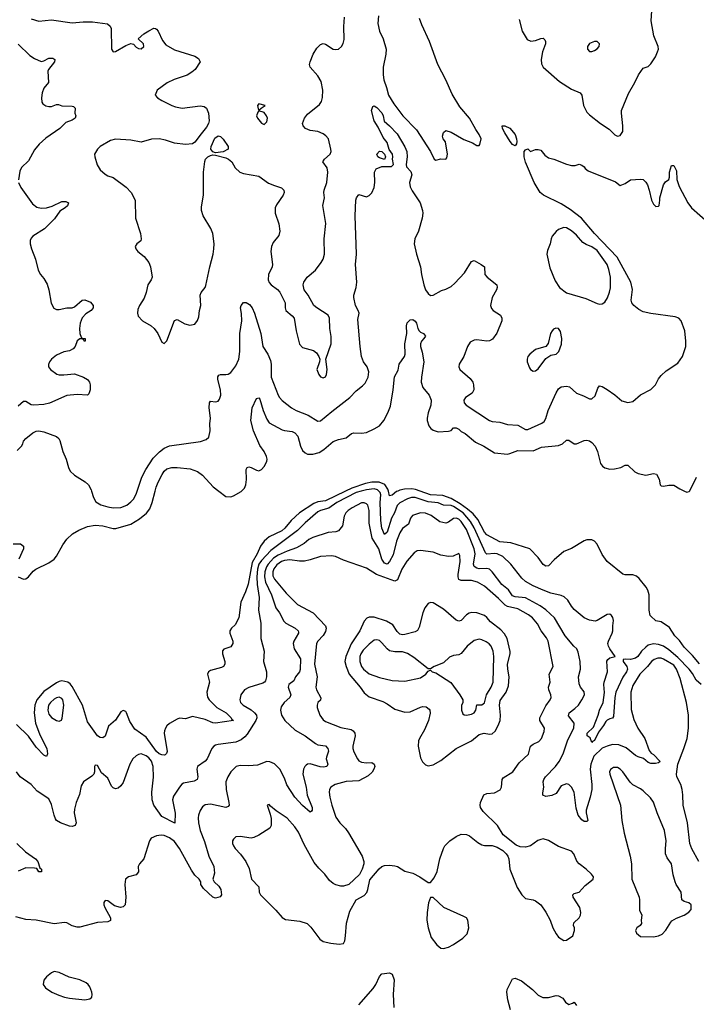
# Model space of a CAD drawing. Header units: inches. Extents: x 884549 to 1028252, y 526810 to 653624.
# Tile 717 of 1056: x 982181 to 987465, y 585994 to 593680. Entities that reach past the tile are written whole.
import ezdxf

# ---------------------------------------------------------------- set-up
doc = ezdxf.new("R2010")
doc.units = ezdxf.units.IN
doc.header["$MEASUREMENT"] = 0
doc.layers.add('A9588', color=7, linetype='Continuous')
doc.layers.add('A9589', color=7, linetype='Continuous')

msp = doc.modelspace()

# ---------------------------------------------------------------- linework, layer by layer
at = {"layer": 'A9588', "color": 5}
for points, elevation in [([(984847.9, 590000), (984807.7, 589990), (984657.5, 589910), (984594.3, 589865.7), (984530, 589849.9), (984510, 589839.6), (984410, 589751.6), (984350, 589692.1), (984142.3, 589537.7), (984070, 589459.1), (984049.7, 589430.3), (984037.6, 589390), (984032.8, 589330), (984035.6, 589270), (984050.9, 589170), (984045.2, 589070), (984065.6, 588970), (984064.9, 588850), (984089.1, 588750), (984085.7, 588670), (984107.9, 588590), (984109, 588550), (984100, 588520), (984092.1, 588507.9), (984080, 588500), (983970, 588467.6), (983935.8, 588450), (983908.9, 588410), (983899.6, 588370), (983906, 588350), (983927, 588330), (983990, 588293.5), (984015.9, 588270), (984031, 588250), (984032.9, 588230), (984025.3, 588210), (983956.9, 588103.1), (983938.9, 588081.1), (983910, 588058.4), (983870, 588041.2), (983730, 588022.3), (983710, 588018.3), (983697.1, 588010), (983681.7, 587990), (983646.4, 587910), (983629, 587891), (983570.3, 587849.7), (983564.2, 587830), (983572.4, 587770), (983568.4, 587750), (983542.7, 587737.3), (983460.7, 587719.3), (983447.9, 587712.1), (983428.8, 587690), (983382.3, 587617.7), (983374, 587590), (983394.3, 587485.7), (983392.7, 587407.3), (983290, 587461.2), (983228.7, 587548.7), (983216.9, 587590), (983213.2, 587650), (983226.4, 587766.4), (983223.6, 587850), (983210, 587891.1), (983190, 587919.3), (983170, 587934.6), (983130, 587948.5), (983110, 587944.8), (983090, 587933.7), (983063.6, 587910), (983041.5, 587870), (982990, 587726.6), (982970, 587698.4), (982950, 587682), (982930, 587676.2), (982910, 587684.5), (982898, 587698), (982870, 587759), (982820.7, 587800.7), (982790, 587859), (982770, 587862), (982765.5, 587850), (982765.5, 587810), (982759.1, 587790), (982744.8, 587775.2), (982680.4, 587730), (982661.3, 587698.7), (982649, 587631), (982622, 587570), (982610, 587518), (982606.3, 587490), (982621.6, 587410), (982613.4, 587390), (982590, 587383), (982570, 587384), (982499, 587410), (982470, 587429.2), (982461.6, 587441.6), (982449.6, 587469.7), (982430, 587554), (982410, 587598.4), (982318.8, 587658.8), (982270, 587709.2), (982184, 587770), (982156, 587810)], 2140), ([(984725.7, 590000), (984570, 589925.3), (984510, 589915.9), (984477.3, 589902.7), (984366.6, 589830), (984301.8, 589770), (984251.5, 589710), (984227.8, 589690), (984130, 589642.5), (984110, 589628.4), (984090, 589609.3), (984062.2, 589570), (984036.7, 589510), (983996.6, 589443.4), (983965.3, 589274.7), (983945.1, 589214.9), (983907.8, 589132.2), (983892.1, 589010), (983863.5, 588956.5), (983836.5, 588930), (983823.5, 588910), (983822.7, 588890), (983846, 588830), (983846.7, 588810), (983830, 588784), (983774.4, 588765.6), (983766.1, 588753.9), (983765.6, 588730), (983783.6, 588670), (983784.2, 588650), (983772.7, 588630), (983757.7, 588622.3), (983670, 588599.2), (983655.8, 588590), (983648.4, 588570), (983663.2, 588510), (983642.2, 588430), (983649, 588391), (983659.7, 588370), (983719.7, 588310), (983793.7, 588270), (983833.1, 588230), (983837.6, 588217.6), (983850.4, 588209.6), (983710, 588188.1), (983690, 588191.9), (983630, 588217), (983530, 588241.8), (983476.3, 588223.7), (983430, 588227.4), (983410, 588218.8), (983350, 588185.4), (983330, 588168.8), (983318.9, 588150), (983310.8, 588130), (983309.2, 588110), (983332.5, 587967.5), (983327.7, 587952.3), (983317.4, 587942.6), (983310, 587938.7), (983290, 587940.5), (983270, 587949.9), (983250, 587967.1), (983170, 588078.3), (983081.4, 588141.4), (983041.9, 588201.9), (983015.6, 588270), (983010, 588278.7), (982990, 588287), (982970, 588276), (982929, 588211), (982874.4, 588165.6), (982850, 588086.6), (982830, 588074.7), (982810, 588077.3), (982790, 588089.8), (982710, 588199.7), (982670.5, 588330), (982590, 588475.7), (982575.3, 588495.3), (982556.3, 588510), (982510, 588518.6), (982490, 588514.5), (982470, 588503.7), (982370, 588436.6), (982316.3, 588370), (982299.5, 588330), (982294.8, 588270), (982303.8, 588190), (982337.7, 588097.7), (982394, 587990), (982399.5, 587950), (982390, 587929.4), (982370, 587938), (982310, 588001), (982250, 588086), (982157.4, 588177.4)], 2120), ([(982170.6, 589330.6), (982210, 589313.4), (982230, 589314.9), (982250, 589330.4), (982285.6, 589374.4), (982308.5, 589391.5), (982410, 589440.2), (982450, 589469.2), (982470, 589493.4), (982518.2, 589581.8), (982550, 589623.7), (982594.6, 589665.4), (982644, 589696), (982710, 589724.3), (982770, 589734), (982830, 589728.6), (982910, 589707.9), (982932.7, 589707.3), (983050, 589743.1), (983117, 589783), (983171.2, 589828.8), (983197.4, 589862.6), (983216.3, 589910), (983239.2, 590000)], 2120), ([(982743.2, 590000), (982757.1, 589950), (982777.1, 589917.1), (982813.9, 589893.9), (982870, 589878.2), (982910, 589870.2), (982970, 589871.5), (983017.6, 589890), (983050, 589915.3), (983070, 589938.4), (983090, 589976.3), (983098, 590000)], 2140), ([(983735.7, 590000), (983790, 589958), (983830, 589955.6), (983850, 589962), (983910, 589997.8), (983912.3, 590000)], 2120), ([(987504.1, 588490), (987464.6, 588524.6), (987435.4, 588575.4), (987409.1, 588610), (987320.5, 588700.5), (987250, 588762.1), (987210, 588789.4), (987170, 588803.4), (987130, 588807), (987090, 588796.4), (987070, 588783.2), (987038, 588750), (987009.5, 588710), (986990, 588695.3), (986950, 588686.1), (986910.9, 588689.1), (986894.7, 588685.3), (986892.6, 588670), (986921.2, 588630), (986926.6, 588610), (986920.8, 588590), (986890, 588548.9), (986837.6, 588430), (986828, 588390), (986818.3, 588241.7), (986810, 588228.2), (986790, 588223.8), (986770, 588212.8), (986759.1, 588200.9), (986741.5, 588170), (986701.1, 588118.9), (986670, 588054), (986653.7, 588046.3), (986650, 588037.2), (986635.2, 588075.2), (986611.6, 588090), (986612.2, 588110), (986662.5, 588157.5), (986699.5, 588250), (986709.9, 588290), (986737.9, 588350), (986747.5, 588427.5), (986742.4, 588490), (986744.8, 588510), (986772, 588590), (986766.9, 588673.1), (986773.5, 588686.5), (986790, 588699), (986831.5, 588710), (986788.7, 588770), (986778.4, 588790), (986775.3, 588810), (986779.8, 588830), (986808.8, 588890), (986812.3, 588910), (986811.8, 588948.2), (986818.4, 588990), (986813.5, 589013.5), (986802.9, 589030), (986790, 589040.5), (986770, 589036.2), (986690, 588989.3), (986674.9, 588985.1), (986630, 588991.6), (986589.3, 589010), (986510, 589076.9), (986490, 589101.1), (986461.1, 589150), (986433.7, 589173.7), (986410, 589184.9), (986330, 589203.4), (986270, 589225.7), (986190, 589259.4), (986130, 589295.8), (986101.4, 589321.4), (986017.4, 589430), (985952.8, 589490), (985910, 589511.4), (985890, 589513.9), (985830, 589507.2), (985817.6, 589517.6), (985730, 589713.6), (985702.1, 589762.1), (985644.3, 589830), (985570, 589880.4), (985550, 589886.9), (985490, 589889.9), (985450, 589908.6), (985370, 589917.4), (985270, 589949.4), (985240.7, 589950), (985210, 589940.2), (985150, 589908.1), (985130, 589889), (985106.9, 589830), (985084.4, 589790), (985050, 589680.4), (985030, 589661.3), (985010, 589711.8), (985001.1, 589770), (984996.9, 589910), (985002.3, 589970), (984997.1, 589990), (984985.9, 590000)], 2140), ([(985133.9, 590000), (985124.1, 589995.9), (985090, 589967.2), (985070, 589962.4), (985060.2, 590000)], 2120), ([(987490, 588651.8), (987435.7, 588715.7), (987370, 588782.9), (987334.6, 588834.6), (987298, 588870), (987254.6, 588934.6), (987190, 588979.3), (987150, 588988), (987110, 589022.7), (987104.5, 589030), (987097, 589070), (987096.2, 589190), (987086.2, 589226.2), (987072.3, 589250), (987018.5, 589318.5), (986996.9, 589336.9), (986970, 589347.1), (986910, 589346), (986890, 589352.6), (986770, 589449.8), (986730, 589504.7), (986690, 589586.3), (986670, 589608.2), (986650, 589620.5), (986610, 589619.2), (986590, 589610.9), (986490, 589552.6), (986431.7, 589528.3), (986355.9, 589464.1), (986310, 589416.3), (986290, 589413), (986270, 589426), (986230, 589481.6), (986166, 589550), (986017.2, 589597.2), (985930, 589605), (985830, 589657.8), (985810, 589679.8), (985758.7, 589778.7), (985722.1, 589822.1), (985679.3, 589859.3), (985621, 589901), (985550, 589942.7), (985484.7, 589964.7), (985390, 589970.3), (985307.3, 590000)], 2120), ([(987371.9, 590000), (987390, 589991.3), (987410, 589998), (987411.4, 590000)], 2120), ([(987484.2, 587110), (987430, 587206.6), (987413.3, 587250), (987397.4, 587410), (987362.3, 587550), (987359.8, 587630), (987353.5, 587670), (987343.1, 587710), (987312.8, 587770), (987309.5, 587790), (987319.7, 587870), (987368.7, 587990), (987394.5, 588070), (987404.3, 588150), (987402.8, 588250), (987388.9, 588350), (987337.8, 588537.8), (987310, 588611.5), (987290, 588642), (987210, 588688.2), (987190, 588695.3), (987164.1, 588695.9), (987135.1, 588684.9), (987115.6, 588670), (987084.4, 588630), (987023.5, 588570), (986970, 588482), (986954.8, 588430), (986955.7, 588295.7), (986976.5, 588216.5), (987009.2, 588150), (987063.2, 588070), (987095.9, 587975.9), (987113.7, 587953.7), (987130, 587944.7), (987182, 587890), (987170, 587878), (987145.4, 587874.6), (987110, 587873.2), (987090, 587881.2), (987053.2, 587913.2), (987010, 587925.1), (986990, 587935.6), (986916.9, 587996.9), (986860.6, 588020.6), (986810, 588021.5), (986769.6, 588010.4), (986730, 587992.5), (986665.6, 587930), (986640.1, 587870), (986637.3, 587830), (986650.2, 587710), (986649.3, 587670), (986637.1, 587610), (986605.2, 587510), (986604.1, 587490), (986619, 587430), (986610, 587420.4), (986590, 587422), (986570, 587434.5), (986543.5, 587470), (986526.1, 587526.1), (986512.2, 587650), (986490, 587689.6), (986470, 587709.7), (986450, 587714.3), (986410, 587699.7), (986370, 587639.6), (986335.8, 587624.2), (986290, 587617.4), (986267.7, 587627.7), (986265.7, 587645.7), (986273.3, 587690), (986269.8, 587730), (986274.8, 587750), (986288.5, 587770), (986364.6, 587850), (986393.6, 587890), (986424.5, 587950), (986461.4, 588058.6), (986507.7, 588150), (986510.9, 588190), (986466.8, 588246.8), (986473, 588270), (986517, 588303), (986543.8, 588330), (986570.9, 588370), (986590.9, 588410), (986590, 588432.7), (986560.5, 588470), (986550, 588495.3), (986545.8, 588550), (986560.4, 588610), (986559.2, 588670), (986543, 588743), (986531.2, 588770), (986509.2, 588789.2), (986442, 588870), (986357, 589010), (986290, 589072.1), (986244.7, 589104.7), (986130, 589166.9), (986050, 589174.3), (986030, 589183.7), (985999.5, 589230), (985946.3, 589270), (985869.7, 589370), (985850, 589389.8), (985830, 589395.7), (985770, 589393.7), (985750, 589397.7), (985730.5, 589410.5), (985724.2, 589430), (985737.6, 589510), (985731.4, 589550), (985670, 589701.7), (985630, 589764.1), (985610, 589780.8), (985590, 589788.3), (985570, 589785.5), (985530, 589758), (985509.6, 589749.6), (985461.3, 589761.3), (985394.7, 589810), (985350, 589828.3), (985310, 589831.2), (985249.6, 589810.4), (985232.2, 589790), (985216.7, 589743.3), (985170, 589707.3), (985150, 589675.4), (985123.6, 589610), (985097.6, 589502.4), (985070, 589451.1), (985050, 589430.9), (985030, 589438.5), (985010, 589469.8), (984987, 589550), (984933.9, 589633.9), (984910.6, 589749.4), (984911.2, 589850), (984898.7, 589890), (984890, 589901.1), (984870, 589909.8), (984850, 589907.7), (984778, 589870), (984747.6, 589850), (984727.9, 589830), (984716, 589804), (984700.9, 589730), (984670, 589689.7), (984650, 589681.5), (984590, 589676.1), (984470, 589637.3), (984438.5, 589621.5), (984401.7, 589590), (984343.8, 589556.2), (984270, 589531.9), (984199.5, 589500.5), (984164.2, 589475.8), (984120.5, 589430), (984107.3, 589410), (984094.4, 589370), (984093, 589330), (984101.8, 589290), (984147.3, 589190), (984181.1, 589090), (984211.2, 589050), (984243.9, 588983.9), (984258.9, 588970), (984332, 588930), (984356, 588910), (984358.2, 588898.2), (984359.1, 588890), (984321.5, 588830), (984316, 588810), (984323.7, 588770), (984374.2, 588690), (984372, 588608), (984367, 588590), (984335.8, 588550), (984320.9, 588519.1), (984283.6, 588490), (984278.8, 588470), (984299.3, 588410), (984292, 588388), (984246, 588350), (984224.4, 588315.6), (984218.9, 588290), (984225.4, 588250), (984252.2, 588210), (984332.9, 588132.9), (984411.1, 588091.1), (984490, 588029.4), (984510, 588020.6), (984570, 588011.6), (984587.8, 587990), (984592.3, 587970), (984576.1, 587923.9), (984575.1, 587910), (984586.7, 587870), (984579.5, 587850), (984554.5, 587845.5), (984528.1, 587848.1), (984448.4, 587871.6), (984430, 587868.4), (984419.1, 587860.9), (984408.7, 587851.3), (984398.2, 587830), (984393.5, 587790), (984418.7, 587690), (984426.6, 587626.6), (984464.1, 587530), (984464.2, 587510), (984459.4, 587500.6), (984450, 587494.7), (984390, 587545.7), (984330, 587612.2), (984268, 587708), (984250, 587759.8), (984213.7, 587830), (984170, 587872.1), (984133.5, 587886.5), (984110, 587889.8), (984038.5, 587861.5), (983970, 587856), (983901.8, 587858.1), (983870.5, 587850), (983829.1, 587810), (983805.5, 587770), (983792.3, 587730), (983794.2, 587670), (983815.5, 587570), (983816, 587550), (983810, 587538), (983790, 587529.8), (983670, 587557.2), (983630, 587551.1), (983610, 587535.1), (983591.8, 587508.2), (983576.9, 587470), (983574, 587450), (983577.1, 587410), (983590.1, 587350.1), (983624, 587264), (983657.8, 587150), (983698.5, 587070), (983702, 587018), (983688.7, 586970), (983700.5, 586950), (983737.1, 586917.1), (983752.2, 586890), (983756.3, 586850), (983747.3, 586832.7), (983710, 586822.7), (983690, 586829.4), (983617.7, 586897.7), (983595.1, 586930), (983594.5, 586950), (983582.9, 586970), (983550, 587003.1), (983522.2, 587042.2), (983430, 587211.5), (983390, 587263.9), (983350, 587295), (983310, 587311.6), (983285.2, 587314.8), (983250.2, 587309.8), (983208.1, 587291.9), (983194, 587270), (983150.4, 587130), (983116, 587090), (983106.8, 587070), (983110, 587028.7), (983090, 587006), (983030, 586989.3), (983008, 586970), (983003.1, 586930), (983010.4, 586830), (983004, 586770), (982990, 586756), (982969.5, 586749.5), (982922.4, 586762.4), (982870, 586801.2), (982850, 586804), (982838.8, 586790), (982838.8, 586770), (982846.8, 586750), (982890.8, 586670), (982890, 586648), (982870, 586639), (982790, 586632.7), (982650, 586597.4), (982630, 586597.4), (982590, 586607.8), (982549.6, 586629.6), (982530, 586631.6), (982450, 586622.6), (982310, 586651), (982230, 586655.1), (982150, 586676.8)], 2160), ([(982130, 589588), (982187.5, 589587.5), (982210.5, 589570.5), (982210.6, 589550), (982173.4, 589470)], 2120), ([(982158.3, 587250), (982225.5, 587185.5), (982306, 587130), (982323, 587110), (982339.6, 587059.6), (982350.8, 587050), (982351.1, 587028.9), (982330, 587029), (982314.6, 587054.6), (982297.2, 587057.2), (982230, 587059.3), (982170, 587034)], 2140), ([(984830, 585990.8), (984942.8, 586117.2), (984963.6, 586150), (984989.7, 586210.3), (985010, 586233.4), (985070, 586240.7), (985090.7, 586230), (985106, 586186), (985097.4, 586070), (985103.8, 585970)], 2160), ([(986013.7, 585950), (985992.8, 586030), (985985.6, 586090), (985987.6, 586110), (986030, 586192), (986050, 586198), (986098.8, 586178.8), (986186, 586110), (986230, 586066), (986267.1, 586047.1), (986310, 586046.8), (986370, 586062.8), (986390, 586061), (986422, 586042), (986444.7, 586010), (986470, 585992), (986498, 586002), (986510, 586012), (986530, 585984.7)], 2160)]:
    msp.add_lwpolyline(points, dxfattribs=dict(at, elevation=elevation))
for points, elevation in [([(985310, 589537.4), (985285.4, 589534.6), (985261.1, 589518.9), (985205.5, 589454.5), (985166.6, 589390), (985131.6, 589308.4), (985110, 589297), (984968.8, 589348.8), (984890, 589399.7), (984710, 589462.3), (984648.7, 589488.7), (984615.9, 589495.9), (984530, 589489), (984450, 589462.5), (984406.5, 589453.5), (984367.2, 589452.8), (984290, 589462.7), (984250, 589459.5), (984224.8, 589450), (984190, 589423.4), (984167, 589393), (984157.9, 589370), (984159.2, 589339.2), (984170, 589313.7), (984262.7, 589202.7), (984350, 589115.7), (984471.7, 589050), (984569.4, 588949.4), (984574.5, 588930), (984570, 588903), (984550, 588872), (984509.2, 588830), (984500.2, 588810), (984484.1, 588650), (984504.3, 588550), (984494, 588470), (984499.4, 588450), (984532.7, 588387.3), (984531, 588369), (984510.2, 588349.8), (984503.2, 588330), (984505.5, 588310), (984525.3, 588250), (984550, 588214.6), (984570, 588200.7), (984690, 588154.2), (984770, 588138.7), (984786.3, 588130), (984798.2, 588110), (984800.2, 588090), (984783.6, 588010), (984783.6, 587990), (984790, 587965.5), (984818.5, 587910), (984830, 587896), (984850, 587884.5), (984890, 587878.6), (984930, 587882.2), (984950.2, 587870), (984953.7, 587850), (984947.8, 587830), (984933.1, 587806.9), (984901.3, 587778.7), (984830, 587737.5), (984730, 587732.2), (984644, 587710), (984611.6, 587688.4), (984601.3, 587670), (984598, 587650), (984602.8, 587610), (984617.6, 587550), (984650, 587455.5), (984681.7, 587410), (984726.4, 587366.4), (984750, 587334), (984856.4, 587150), (984867.7, 587110), (984867.7, 587090), (984856.3, 587050), (984833.7, 587006.3), (984750.4, 586929.7), (984710, 586917), (984690, 586917.6), (984650, 586927.3), (984630, 586937.6), (984600.4, 586960.4), (984565.1, 587010), (984517.1, 587057.1), (984481.5, 587101.5), (984402.1, 587242.1), (984357.3, 587337.3), (984330, 587380.7), (984270, 587447.6), (984183.5, 587503.5), (984140.1, 587540.2), (984130, 587554), (984114, 587550), (984138.3, 587478.3), (984144.4, 587444.4), (984145.3, 587390), (984134.4, 587370), (984050, 587315.1), (984010, 587296.2), (983990, 587291.8), (983904.2, 587304.2), (983870, 587300.5), (983850, 587282.7), (983843.7, 587270), (983843.1, 587250), (983850.4, 587230), (983864.9, 587210), (983905.9, 587165.9), (983947.9, 587107.9), (983974.4, 587054.4), (983992.4, 586970), (984048.9, 586910), (984052.2, 586870), (984062, 586850), (984181.6, 586730), (984230, 586670.7), (984257.1, 586657.1), (984370, 586642), (984424.9, 586624.9), (984455.5, 586595.5), (984524, 586504), (984550, 586484.6), (984610, 586470.3), (984675.9, 586464.1), (984710, 586468), (984719.7, 586490), (984726.6, 586530), (984732.6, 586627.4), (984759.2, 586720.8), (984809.2, 586810), (984870, 586843.8), (984892.5, 586867.5), (984900.7, 586890), (984914.5, 586965.5), (984987.4, 587052.6), (985010, 587070.4), (985030, 587077.6), (985070, 587081.3), (985110, 587076.4), (985130.8, 587070), (985190, 587034.4), (985250, 587017), (985306.8, 586990), (985370, 586946), (985390, 586946), (985418, 586982), (985441.6, 587030), (985462.9, 587130), (985489.6, 587210), (985500.9, 587230), (985539, 587270), (985590, 587304), (985630, 587322), (985670, 587319.1), (985694.8, 587310), (985758.6, 587258.5), (985790, 587239.3), (985810, 587234.9), (985870, 587234.3), (985910, 587220.9), (985953.7, 587193.7), (985980.4, 587170), (985994.4, 587150), (986000.5, 587130), (986008.6, 587048.6), (986064.9, 586904.9), (986102.4, 586850), (986130, 586820.4), (986190, 586810.4), (986210, 586802.4), (986251.5, 586771.5), (986290, 586714), (986323.8, 586650), (986344.4, 586590), (986370, 586544), (986390, 586517.3), (986430, 586493.4), (986450, 586495.5), (986499.5, 586530), (986514.7, 586570), (986513.3, 586590), (986505.1, 586610), (986507.3, 586630), (986549.6, 586670), (986559.7, 586690), (986563.5, 586710), (986555.6, 586750), (986504.4, 586830), (986500.9, 586850), (986510, 586858), (986550, 586870.6), (986598.3, 586921.7), (986659, 586970), (986661.2, 586990), (986646, 587010), (986603.7, 587050), (986549.6, 587090), (986532.3, 587112.3), (986508.2, 587168.2), (986490, 587189.4), (986390, 587226.3), (986310, 587272.6), (986270, 587284.7), (986250, 587282), (986228.2, 587271.8), (986170, 587231.3), (986130, 587220.5), (986090, 587224.2), (986057.7, 587237.7), (985956.3, 587316.3), (985911.5, 587390), (985800, 587500), (985779.7, 587530), (985776.4, 587550), (985779.7, 587570), (985805.6, 587630), (985830, 587639.5), (985890, 587644), (985932.4, 587667.6), (985944, 587690), (985948.3, 587750), (985957, 587763), (986031.2, 587808.8), (986082.1, 587877.9), (986153.6, 587946.4), (986171.3, 588010), (986190, 588024), (986234.5, 588045.5), (986255.4, 588070), (986277.3, 588122.7), (986278.7, 588150), (986243.8, 588210), (986242, 588230), (986290, 588324.9), (986322.6, 588370), (986331, 588390), (986329.7, 588410), (986312.1, 588450), (986310.9, 588470), (986323.1, 588510), (986316.4, 588570), (986346, 588630), (986309.1, 588830), (986295.9, 588855.9), (986254.5, 588910), (986224.5, 588964.5), (986185.8, 589010), (986153.9, 589033.9), (986070, 589081.2), (985990, 589100.1), (985972.8, 589110), (985921.2, 589161.2), (985810, 589256.9), (985755.7, 589290), (985710, 589302.7), (985630, 589301.6), (985609.9, 589309.9), (985604.7, 589330), (985605.7, 589350), (985620.7, 589450), (985617.7, 589497.7), (985610, 589514), (985566.9, 589493.1), (985531.1, 589488.9), (985470, 589501.2), (985410, 589523.4)], 2180), ([(985390, 589130.8), (985370, 589122.3), (985345, 589090), (985329.4, 589050), (985301.6, 588938.4), (985288.3, 588911.7), (985270, 588901.4), (985190, 588879.8), (985170, 588878.5), (985150, 588884), (985130, 588904.2), (985095.2, 588955.2), (985046.2, 588986.2), (984950, 589017), (984910, 589016.8), (984891.4, 589008.6), (984870, 588985.7), (984838.3, 588910), (984770, 588807.4), (984727, 588710), (984720.8, 588670), (984729.5, 588630), (984755.3, 588570), (984840.2, 588470), (984870, 588424.4), (984910, 588394), (985017.4, 588357.4), (985050, 588340.2), (985110, 588298), (985190, 588274), (985230, 588277.6), (985310, 588314), (985330, 588318.3), (985355.5, 588315.5), (985378.9, 588298.9), (985384.9, 588290), (985387.5, 588267.5), (985374.4, 588210), (985343, 588137), (985303.2, 588070), (985296.2, 588050), (985293.2, 588010), (985310, 587918.8), (985326.9, 587886.9), (985350, 587864.6), (985370, 587856.1), (985410, 587862.6), (985470, 587897.8), (985590, 587991.8), (985708.4, 588051.6), (985770, 588100.4), (985809.5, 588109.5), (985850, 588103.2), (985870, 588106), (985893.8, 588126.2), (985918, 588170), (985933.6, 588210), (985937.1, 588250), (985928.9, 588330), (985934.4, 588365.6), (985979.9, 588430), (985998.9, 588481.1), (986004.2, 588550), (985991.9, 588610), (985990.4, 588649.6), (986011.8, 588730), (986011.7, 588748.3), (985988.5, 588850), (985967.1, 588887.1), (985938.2, 588918.2), (985859, 588979), (985830, 589014.2), (985810, 589029.8), (985750, 589049.1), (985710, 589052.6), (985690, 589047.1), (985670, 589033.3), (985630, 588990.9), (985610, 588985.8), (985590, 588993.1), (985490, 589079.4), (985410, 589127.6)], 2220), ([(985770, 588843.5), (985730, 588833.5), (985674.9, 588790), (985630, 588733), (985610, 588722), (985570, 588716.9), (985536.5, 588703.5), (985490, 588658.4), (985418, 588630), (985390, 588613.2), (985370, 588614), (985260.2, 588700.2), (985210, 588732.9), (985170, 588745), (985110, 588744.7), (985070, 588754.3), (985049.9, 588769.9), (985010, 588816.5), (984990, 588832.9), (984970, 588840.3), (984950, 588835.8), (984910, 588806.3), (984862.2, 588757.8), (984844.1, 588730), (984838.1, 588710), (984838.3, 588670), (984850.5, 588630.5), (984865.1, 588610), (984910, 588573.4), (984990, 588544.1), (985090, 588521.1), (985190, 588517.5), (985310, 588541.7), (985352.3, 588570), (985370, 588594), (985380.4, 588599.6), (985390, 588602), (985402, 588590), (985430, 588581.6), (985547.4, 588507.4), (985618, 588410), (985641.6, 588370), (985640.5, 588350), (985632.5, 588327.5), (985630.5, 588290.5), (985642.4, 588262.4), (985653, 588253), (985670.4, 588250.4), (985710, 588259), (985729.8, 588270.2), (985743.5, 588290), (985750, 588332.7), (985790, 588332), (985810, 588348), (985826.9, 588410), (985863.7, 588470), (985878.3, 588510), (985883.4, 588710), (985879, 588750), (985863.1, 588790), (985848.4, 588808.4), (985824.6, 588824.6), (985790, 588839.8)], 2240), ([(982490, 588390.9), (982470, 588387.4), (982450, 588376.1), (982421.2, 588350), (982407.3, 588330), (982400.5, 588290), (982410, 588258.7), (982430, 588232.9), (982470, 588208.5), (982490, 588204.9), (982507.2, 588212.8), (982512.8, 588227.2), (982526.2, 588330), (982517.6, 588370), (982510, 588380.5)], 2140), ([(986817.4, 587842.6), (986794.1, 587825.9), (986788, 587810), (986789.2, 587790), (986873.4, 587550), (986884.6, 587430), (986900.7, 587330), (986948.9, 587150), (986959.5, 587090), (986962, 586970), (987017.6, 586830), (987022, 586810), (987020.4, 586730), (987040.5, 586690), (987034, 586650), (987035.8, 586624.2), (987027.3, 586610), (987000.7, 586590), (986990.5, 586570), (986998, 586550), (987030, 586522.4), (987130, 586520.4), (987170, 586528), (987197.1, 586542.9), (987228.2, 586571.8), (987264.9, 586635.1), (987274.9, 586645.1), (987310, 586668), (987371, 586689), (987406.5, 586713.5), (987424.5, 586735.5), (987423.7, 586770), (987406, 586786), (987370, 586795.6), (987352, 586810), (987345.8, 586870), (987308.5, 586928.5), (987299.8, 586950), (987284.8, 587004.8), (987270.8, 587090), (987237.5, 587137.5), (987225.6, 587170), (987223.1, 587210), (987229.7, 587270.3), (987217.2, 587350), (987158.9, 587490), (987130, 587572), (987106, 587606), (987050, 587660.5), (987030, 587675.8), (986970, 587706.6), (986947.3, 587727.3), (986891.1, 587810), (986870, 587829.7), (986850, 587842)], 2180), ([(985410, 586829), (985390, 586828.7), (985373.2, 586786.8), (985363, 586710), (985361.6, 586650), (985370.4, 586590.4), (985395.5, 586515.5), (985439, 586459), (985470, 586433.4), (985490, 586430.5), (985530, 586440.5), (985570, 586461.6), (985642.7, 586510), (985674.9, 586545.1), (985687.3, 586590), (985679.5, 586650), (985669.4, 586670), (985650, 586680.5), (985493.2, 586750)], 2180), ([(982450.7, 586249.3), (982430, 586241.2), (982390, 586209.2), (982370, 586182), (982365.5, 586150), (982383.4, 586123.4), (982431, 586090), (982485.8, 586065.8), (982530, 586050.4), (982570, 586043.1), (982689.6, 586030.4), (982730, 586036), (982744, 586050), (982746.6, 586070), (982744.5, 586090), (982729.6, 586130), (982716.2, 586150), (982701.4, 586161.4), (982650, 586186.3), (982566.7, 586206.7), (982490, 586243.7)], 2180)]:
    msp.add_lwpolyline(points, close=True, dxfattribs=dict(at, elevation=elevation))
at = {"layer": 'A9589', "color": 5}
for points, elevation in [([(982270, 593687.1), (982330, 593667.9), (982430, 593678.2), (982590, 593655.8), (982676.4, 593663.6), (982750, 593664.2), (982866.6, 593646.6), (982888.2, 593630), (982896, 593610), (982899.1, 593450), (982910, 593427.7), (982930, 593430.6), (983010, 593477.7), (983050, 593493.4), (983070, 593488.4), (983090, 593464.7), (983110, 593454.5), (983130, 593451.3), (983150.6, 593469.4), (983147.2, 593490), (983107.3, 593530), (983150, 593568.8), (983190, 593593.1), (983230, 593612.4), (983242, 593610), (983250, 593606.8), (983262, 593590), (983296.7, 593516.7), (983323.7, 593483.7), (983390, 593444.9), (983550, 593396), (983578, 593378), (983591.3, 593350), (983551, 593290), (983526, 593270), (983490, 593247.3), (983387.3, 593212.7), (983333.3, 593186.7), (983256, 593130), (983238, 593090), (983258, 593070), (983291, 593050), (983369.1, 593009.1), (983398.7, 592998.7), (983450.3, 592990.3), (983590, 593007.7), (983622, 593002), (983638.8, 592990), (983656.3, 592950), (983661, 592890), (983656, 592870), (983639.9, 592840.1), (983597.3, 592790), (983550, 592722.7), (983530, 592709.6), (983475.6, 592704.4), (983390, 592715.1), (983319.3, 592739.3), (983270, 592749.7), (983210, 592748.3), (983130, 592722.7), (983050, 592739.1), (982930, 592747.7), (982890, 592736.1), (982809.3, 592690.7), (982788.7, 592670), (982765.8, 592630), (982767.1, 592610), (982787.2, 592547.2), (982809, 592509), (982850, 592473.8), (982870, 592460.9), (982910, 592448.9), (983012.7, 592372.7), (983052.6, 592330), (983083.6, 592270), (983085.2, 592130), (983123.6, 592010), (983130.3, 591969.7), (983126.2, 591953.8), (983094.8, 591930), (983083, 591910), (983088, 591890), (983103, 591870), (983152.3, 591832.3), (983190, 591784.4), (983203.8, 591750), (983216.5, 591670), (983209.2, 591650), (983183.2, 591610), (983169, 591550), (983152.9, 591507.1), (983117.6, 591450), (983103.4, 591416.6), (983100.4, 591390), (983106.3, 591366.3), (983139.1, 591330), (983207.3, 591290), (983230.7, 591270), (983260.5, 591230), (983290, 591162), (983310, 591151.3), (983330, 591172), (983390, 591331), (983410, 591340.5), (983470, 591306.4), (983510, 591296.3), (983550, 591302.8), (983569.5, 591330.5), (983580.1, 591359.9), (983584.5, 591410), (983595.1, 591450), (983591.6, 591530), (983599.5, 591550), (983629.5, 591590), (983634.5, 591605.5), (983665.1, 591750), (983692.4, 591850), (983697.7, 591890), (983698.9, 591930), (983689.7, 592010), (983674, 592050), (983614.7, 592150), (983600.5, 592190), (983600.1, 592219.9), (983617.7, 592310), (983616.8, 592490), (983627.6, 592572.4), (983633.3, 592590), (983650, 592608.4), (983670, 592619.3), (983690, 592623.8), (983710, 592623), (983790, 592600.9), (983811.2, 592591.2), (983838.4, 592570), (983864.2, 592524.2), (983900.5, 592490), (983930, 592478.5), (984050, 592458), (984124.9, 592404.9), (984170, 592384.7), (984226.6, 592366.6), (984244, 592350), (984247.7, 592330), (984239.1, 592310), (984185.5, 592234.5), (984176.3, 592210), (984177.1, 592170), (984205.4, 592085.4), (984213.4, 592030), (984204.6, 591995.4), (984160.5, 591939.5), (984147.4, 591910), (984143.2, 591870), (984156.5, 591770), (984151.7, 591750), (984124.4, 591690), (984122, 591650), (984129.3, 591629.3), (984144.9, 591610), (984193.8, 591573.8), (984212.8, 591552.7), (984254.4, 591470), (984254, 591430), (984260.7, 591410), (984310, 591368), (984324.4, 591350), (984340.5, 591250), (984366.1, 591146.1), (984390, 591120.4), (984476.7, 591096.7), (984498.3, 591078.3), (984517.3, 591050), (984524, 591030), (984522.8, 591010), (984502.8, 590950), (984516, 590910), (984530, 590891.3), (984550, 590884), (984570, 590891.3), (984578, 590910), (984582.9, 590950), (984571.8, 591030), (984613.7, 591150), (984613.2, 591206.8), (984604.2, 591270), (984599.7, 591350), (984590, 591372.4), (984500.9, 591430), (984479.3, 591450), (984435.1, 591530), (984403.7, 591570), (984396.2, 591610), (984400.7, 591630), (984427, 591670), (984490, 591724), (984536.6, 591783.4), (984551.5, 591810), (984561.3, 591850), (984559.7, 591970), (984572.4, 592090), (984549.7, 592230), (984560.4, 592290), (984556.9, 592330), (984559.7, 592350), (984579.1, 592410), (984588.5, 592490), (984582.2, 592522.2), (984549.6, 592570), (984561.6, 592590), (984606, 592630), (984612.9, 592650), (984611.9, 592670), (984591.6, 592750), (984573.1, 592773.1), (984550, 592788.8), (984510, 592806.4), (984450, 592816), (984412.3, 592830), (984394.7, 592850), (984389.7, 592870), (984404.7, 592910), (984430, 592942.6), (984523.1, 593016.9), (984537.7, 593042.3), (984546.8, 593073.2), (984548.5, 593130), (984536.3, 593196.3), (984510, 593241.1), (984449.7, 593310), (984445.1, 593330), (984448.6, 593351.4), (984474.3, 593410), (984502, 593458), (984530, 593484.9), (984550, 593493.7), (984570, 593487.6), (984630, 593450.3), (984650, 593446.7), (984670, 593450.3), (984694.7, 593470), (984707.3, 593492.7), (984714.7, 593525.3), (984712.7, 593627.3), (984718.5, 593698.5)], 2160), ([(984982.7, 593710), (984977.6, 593650), (984990, 593590.5), (985019.7, 593530), (985043.9, 593450), (985041.2, 593410), (985020.2, 593310), (985019.2, 593250), (985025.1, 593210), (985046.9, 593150), (985060.1, 593090), (985102.2, 593022.2), (985173.6, 592930), (985281.2, 592821.2), (985390.3, 592650.3), (985419.1, 592590), (985430, 592583.7), (985470, 592594.4), (985510, 592590.8), (985517.4, 592602.6), (985522, 592630), (985506.6, 592726.6), (985489.4, 592750), (985482, 592770), (985490, 592798), (985510, 592816), (985550, 592802), (985650, 592743.8), (985718.4, 592718.4), (985750, 592698.8), (985770, 592698), (985775.1, 592704.9), (985783.7, 592750), (985770, 592784), (985742.3, 592822.3), (985693, 592910), (985618.2, 592998.2), (985558.7, 593098.7), (985508.9, 593210), (985447.1, 593330), (985380.8, 593510), (985320.8, 593640.8), (985303.6, 593690)], 2160), ([(986082, 593682), (986105.7, 593590), (986144.4, 593524.4), (986172.8, 593512.8), (986210, 593517.1), (986250, 593533.4), (986270, 593534.8), (986282, 593522), (986287.3, 593510), (986288, 593490), (986262.8, 593430), (986252.8, 593370), (986256.1, 593336), (986270.2, 593310.2), (986396.6, 593196.6), (986490, 593137.7), (986559.1, 593110), (986572.2, 593090), (986583.6, 593010), (986610, 592958), (986630, 592937.1), (986716.3, 592870), (986784.8, 592824.8), (986830, 592781.6), (986850, 592770.5), (986870, 592775.5), (986890, 592806), (986892.3, 592852.3), (986879.6, 592950), (986880.7, 592970), (986935.9, 593104.1), (986986, 593190), (987012.3, 593250), (987050, 593300.7), (987090, 593314), (987110, 593334), (987147, 593390), (987162.9, 593430), (987169.4, 593450), (987166.6, 593470), (987133.4, 593553.4), (987113.6, 593670), (987118.7, 593750)], 2160), ([(982170, 593488.2), (982260.5, 593400.5), (982297.2, 593377.2), (982350, 593353), (982370, 593358), (982410, 593379.3), (982439.3, 593379.3), (982456, 593370), (982453.4, 593350), (982406.8, 593290), (982402, 593278), (982407.3, 593190), (982370, 593145.2), (982355.8, 593110), (982350.4, 593070), (982355.3, 593035.3), (982362.8, 593022.7), (982386.4, 593006.4), (982410, 593001.3), (982430, 593003.1), (982470, 593017.3), (982483.2, 593016.8), (982510, 593008.2), (982590, 593004.9), (982601.4, 593001.4), (982614, 592990), (982613, 592950), (982620.7, 592930), (982614.8, 592910), (982590, 592895.6), (982542, 592878), (982494.4, 592830), (982384.5, 592755.6), (982332.5, 592707.5), (982296.4, 592663.6), (982250, 592577.6), (982194.3, 592525.7), (982182, 592498), (982171.3, 592430)], 2140), ([(983098, 590000), (983135.3, 590110), (983165.3, 590170), (983222.6, 590257.4), (983272.9, 590307.1), (983310, 590334), (983350, 590353), (983592.2, 590387.7), (983638.3, 590401.7), (983657.6, 590422.4), (983669.6, 590470), (983664.9, 590524.9), (983671.6, 590570), (983660.3, 590650), (983662.4, 590690), (983670, 590702), (983710, 590696.5), (983730, 590702), (983741.5, 590718.5), (983751.6, 590750), (983749, 590790), (983728.4, 590870), (983728.2, 590891.9), (983735.9, 590904.1), (983748.7, 590910), (983790.9, 590909.1), (983810, 590913.4), (983830, 590926.7), (983870, 590978.4), (983892.7, 591030), (983899.8, 591090), (983901.2, 591230), (983917.1, 591330), (983913.6, 591386.4), (983905, 591430), (983909.9, 591450.1), (983930, 591471.2), (983950, 591472), (983976.5, 591456.5), (983996.9, 591430), (984016.1, 591390), (984063.5, 591230), (984081.2, 591130), (984118.3, 591070), (984139, 591019), (984145, 590990), (984146, 590890), (984200.6, 590750), (984210.2, 590730), (984230, 590706.7), (984303.1, 590650), (984341.3, 590630), (984433.6, 590593.6), (984510, 590546.7), (984530, 590548.2), (984617.5, 590622.5), (984758.4, 590730), (984810, 590782), (984859.5, 590820.5), (984878, 590842), (984902, 590890), (984906.9, 590930), (984894.3, 590970), (984866.9, 591010), (984851.7, 591051.7), (984839.8, 591130), (984821.7, 591338.3), (984831.5, 591390), (984825.4, 591410), (984802.6, 591450), (984789.6, 591510.3), (984789.6, 591530), (984808.2, 591590), (984814, 591630), (984804, 591770), (984811.5, 591850), (984801.2, 592150), (984807.1, 592270), (984812.3, 592290), (984830, 592314.8), (984890, 592297.3), (984910, 592307.7), (984930.8, 592329.2), (984949.7, 592370), (984953.7, 592410), (984951.6, 592490), (984964.1, 592515.9), (985010, 592532.7), (985085.6, 592534.4), (985099.3, 592550), (985091.3, 592590), (985095.6, 592610), (985091.6, 592630), (985066.6, 592666.6), (985050, 592720.5), (985020.7, 592760.7), (984981, 592841), (984949.1, 592889.1), (984928.2, 592970), (984938, 593002), (984950, 593006.4), (984970, 592993.6), (985010, 592952.9), (985020.4, 592930), (985027.1, 592887.1), (985070, 592852.3), (985128.5, 592788.5), (985188.3, 592688.3), (985203.2, 592650), (985207.4, 592610), (985200.5, 592550), (985202.5, 592530), (985236, 592496), (985242.8, 592470), (985226.1, 592410), (985230, 592376.3), (985244.9, 592344.9), (985308.9, 592250), (985326.3, 592190), (985328.9, 592170), (985324.6, 592130), (985294.9, 592030), (985267.4, 591970), (985262.8, 591930), (985280.2, 591850), (985311.9, 591750), (985318.2, 591690), (985336.3, 591610), (985350, 591572.4), (985370, 591542), (985390, 591528), (985410, 591528.5), (985475.3, 591564.7), (985510, 591577), (985550, 591598.4), (985578, 591622), (985655.9, 591704.1), (985710, 591791.3), (985730, 591801), (985786, 591770), (985810.5, 591750.5), (985814.8, 591690), (985830.8, 591670), (985906, 591610), (985910.7, 591590), (985904, 591570), (985870.4, 591510), (985858, 591450), (985864.7, 591424.7), (985878.8, 591410), (985934.6, 591374.6), (985947.3, 591350), (985947.3, 591330), (985907.1, 591232.9), (985873.8, 591186.2), (985850, 591172.7), (985830, 591169.6), (985750, 591179.8), (985730, 591177.3), (985698.6, 591161.4), (985676.9, 591130), (985649.2, 591050.8), (985612.2, 590990), (985610.4, 590970), (985619.5, 590950), (985699, 590879), (985718.7, 590850), (985725.3, 590830), (985726.4, 590790), (985714.4, 590765.6), (985662.8, 590730), (985650.7, 590710), (985653.4, 590690), (985668, 590670), (985850.2, 590550.2), (985870, 590543.1), (985930, 590537.7), (985990, 590521.2), (986070, 590514.2), (986130, 590480.3), (986150, 590480.9), (986259.5, 590530), (986276.8, 590543.2), (986290, 590567.3), (986308, 590630), (986370, 590768), (986390, 590798.4), (986410, 590812.9), (986450, 590819.5), (986474.3, 590814.3), (986530, 590764), (986584.4, 590744.4), (986630, 590720.5), (986650, 590720.7), (986675.8, 590744.2), (986697, 590803), (986710, 590821), (986730, 590816.3), (986770, 590793), (986830, 590750.5), (986883.7, 590703.7), (986930, 590690.5), (986970, 590700.7), (987030, 590750.8), (987110, 590792.7), (987146, 590830), (987170, 590876.3), (987190, 590901.6), (987230, 590937.6), (987320.7, 590999.3), (987356.9, 591050), (987382, 591130), (987384, 591170), (987374.7, 591250), (987347.6, 591330), (987329.7, 591350), (987300.9, 591360.9), (987110, 591387.2), (987050, 591400.6), (987016.3, 591416.3), (986976.9, 591450), (986962.7, 591470), (986956.8, 591490), (986965.8, 591574.2), (986954.9, 591630), (986846.7, 591826.7), (986669, 592010), (986567.2, 592130), (986479.1, 592199.1), (986410, 592242.8), (986272.4, 592310), (986246.8, 592330), (986199.7, 592410), (986130, 592567.8), (986119.4, 592610), (986119.6, 592650), (986130, 592664.9), (986150, 592670.8), (986170, 592652), (986210, 592667.3), (986230, 592667.3), (986250, 592660.7), (986281.4, 592621.4), (986310, 592601.6), (986352.3, 592592.3), (986450, 592550.8), (986490, 592541), (986518, 592542), (986550, 592551.3), (986570, 592544.7), (986590, 592531), (986597.3, 592517.3), (986619.9, 592499.8), (986834.9, 592414.9), (986870, 592384.7), (986910, 592401), (986950, 592430.8), (987030, 592434.8), (987050, 592431.3), (987070, 592412), (987082.8, 592390), (987097.3, 592350), (987114.8, 592270), (987130, 592241), (987150, 592221), (987170, 592224.7), (987174, 592230), (987181.2, 592270), (987179, 592290), (987209.4, 592390.6), (987225.2, 592414.8), (987250, 592432), (987256, 592450), (987254.7, 592490), (987270, 592541), (987290, 592541), (987310, 592501), (987312.5, 592432.5), (987330, 592378), (987399.5, 592250), (987428.4, 592210), (987556.5, 592096.5)], 2140), ([(982172.4, 592410), (982190.1, 592370.2), (982282.5, 592242.5), (982315.6, 592215.6), (982350, 592207.7), (982390, 592211.4), (982436, 592224), (982510, 592259.7), (982540.5, 592260.5), (982561.3, 592250), (982553.5, 592226.5), (982535.8, 592210), (982495.1, 592184.9), (982454, 592126), (982373.9, 592046.1), (982284.9, 591990), (982270, 591975.1), (982263.4, 591956.6), (982263.1, 591930), (982272.2, 591890), (982306, 591810), (982325.8, 591725.8), (982344.2, 591690), (982370, 591658.4), (982394.9, 591614.9), (982409.3, 591570), (982428.1, 591468.1), (982448.7, 591428.7), (982470, 591418.5), (982490, 591418.2), (982550, 591430.2), (982590, 591430.3), (982610, 591438), (982670, 591490.4), (982690, 591493.4), (982733.7, 591473.7), (982756, 591450), (982756, 591430), (982738.8, 591410), (982697.4, 591382.6), (982670, 591352.3), (982652.7, 591310), (982648.1, 591268.1), (982650.7, 591230.7), (982662, 591202), (982672, 591192), (982692, 591190), (982692, 591170), (982686, 591170), (982682, 591182), (982668.4, 591188.4), (982650, 591189), (982630, 591172.7), (982614.9, 591130), (982599.1, 591110), (982570, 591095.1), (982526, 591086), (982470, 591061.6), (982430.5, 591030), (982413.4, 591010), (982407.1, 590987.1), (982406.8, 590970), (982420.7, 590950), (982472.1, 590912.1), (982490, 590906.7), (982526.9, 590906.9), (982610, 590914.9), (982680.7, 590890), (982710.3, 590870.3), (982725.5, 590850), (982732.4, 590830), (982732.7, 590790), (982721.4, 590758.6), (982710, 590749.4), (982630, 590754), (982550, 590745.4), (982414.1, 590685.9), (982370, 590676.8), (982290, 590669.7), (982270, 590674.7), (982230, 590698.7), (982210, 590698.4), (982170, 590662)], 2140), ([(983912.3, 590000), (983936.9, 590023.1), (983947.9, 590050), (983951.8, 590090), (983949.1, 590170), (983956.9, 590183.1), (983970, 590188.9), (983990, 590184.7), (984030, 590164), (984050, 590159.5), (984069.3, 590170), (984090, 590193.4), (984111.3, 590230), (984114, 590250), (984109.5, 590270.5), (984089.7, 590310), (984056.6, 590356.6), (984008, 590470), (983985.3, 590550), (983996.8, 590650), (984030, 590722.4), (984050, 590728.5), (984056.9, 590716.9), (984081.6, 590630), (984110, 590561.6), (984130, 590532), (984230, 590478.9), (984250, 590472), (984310, 590465.3), (984330, 590455.3), (984352.6, 590430), (984375.2, 590350), (984390, 590318), (984410, 590298.2), (984430, 590289.4), (984470, 590287.4), (984518.6, 590301.4), (984556, 590324), (984630, 590387.1), (984670, 590403.9), (984730, 590415.3), (984771.1, 590448.9), (984790, 590455.3), (984850, 590451.4), (984890, 590457.3), (984950, 590484.9), (984989.7, 590510), (985024.1, 590550), (985055.3, 590610), (985076.4, 590663.6), (985099, 590790), (985109, 590891), (985136.3, 590943.7), (985145.3, 590990), (985187.2, 591050), (985191.8, 591068.2), (985188.9, 591150), (985205.7, 591230), (985201.5, 591290), (985207.4, 591312.6), (985230, 591338.2), (985250, 591339.3), (985270, 591327.1), (985280.8, 591310), (985289.6, 591269.6), (985300.7, 591250), (985310, 591240.2), (985334, 591230), (985350.4, 591210), (985338.4, 591190), (985318, 591170), (985310.4, 591150), (985310.4, 591130), (985324.5, 591084.5), (985338, 591010), (985318.4, 590890), (985316.9, 590850), (985328.2, 590808.2), (985379.3, 590750), (985393.4, 590710), (985392.9, 590670), (985370.2, 590609.8), (985362.4, 590570), (985363.2, 590550), (985377.2, 590510), (985391.6, 590490), (985410, 590476.2), (985450, 590463.2), (985530, 590468.1), (985550, 590474.2), (985570, 590493), (985590, 590493), (985610, 590484.7), (985630, 590465.8), (985659.6, 590450), (985741.9, 590381.9), (985806.4, 590350), (985890, 590299.2), (985990, 590289.3), (986010, 590292.7), (986070, 590315.8), (986190, 590313.2), (986256.6, 590343.4), (986390, 590356.8), (986419.7, 590370), (986450, 590398), (986470, 590398), (986510, 590369), (986530, 590368.9), (986590, 590394), (986610, 590397.7), (986630, 590392.6), (986650, 590379.6), (986675, 590350), (986694.2, 590310), (986716.2, 590216.2), (986733.6, 590193.6), (986750, 590182), (986790, 590171.7), (986827.3, 590172.7), (986876.2, 590183.8), (986910, 590202), (986930, 590202.8), (986984.9, 590150), (987010, 590137), (987070, 590123.8), (987130, 590136.3), (987153, 590133), (987173.7, 590093.7), (987182, 590050), (987190, 590042), (987210, 590038), (987250, 590046.8), (987290, 590046), (987336.8, 590016.8), (987371.9, 590000)], 2120), ([(982161.7, 590318.3), (982195.1, 590350), (982207, 590370), (982212.3, 590390), (982229.4, 590410), (982283.8, 590456.2), (982310, 590468), (982330.4, 590470.4), (982370, 590463), (982470, 590426.8), (982486.8, 590410), (982494.6, 590394.6), (982518, 590310), (982543.8, 590250), (982563.1, 590183.1), (982575.8, 590155.8), (982610, 590124), (982692.1, 590072.1), (982719.1, 590050), (982740.4, 590010), (982743.2, 590000)], 2140), ([(983239.2, 590000), (983246.9, 590030), (983262.6, 590070), (983293.3, 590130), (983310, 590154.9), (983330, 590173.1), (983370, 590185.3), (983410, 590185.3), (983512.8, 590172.8), (983570, 590154), (983610, 590124.4), (983693.1, 590033.1), (983735.7, 590000)], 2120), ([(987411.4, 590000), (987423.2, 590016.8), (987465.2, 590110)], 2120), ([(985060.2, 590000), (985056, 590016), (985032.2, 590052.2), (984988.6, 590068.6), (984930, 590070.7), (984880.7, 590059.3), (984775.9, 590024.1), (984725.7, 590000)], 2120), ([(984985.9, 590000), (984974.8, 590010), (984950, 590017.6), (984890, 590010.5), (984847.9, 590000)], 2140), ([(985307.3, 590000), (985272.5, 590012.5), (985243, 590017), (985185.9, 590014.1), (985150, 590006.7), (985133.9, 590000)], 2120)]:
    msp.add_lwpolyline(points, dxfattribs=dict(at, elevation=elevation))
for points, elevation in [([(986670, 593509), (986630, 593493.2), (986614.8, 593470), (986616, 593450), (986630, 593431.3), (986650, 593431), (986670, 593438.8), (986690, 593451), (986705.2, 593470), (986708.7, 593490), (986690, 593508.7)], 2180), ([(984050, 593022), (984038, 593010), (984043.6, 592983.6), (984050, 592974), (984066, 592990), (984098, 593010)], 2180), ([(984050, 592968), (984041, 592959), (984031, 592930), (984037.3, 592910), (984070, 592871), (984090, 592861), (984110, 592882), (984117.2, 592910), (984109.4, 592929.4), (984090, 592955.3)], 2180), ([(986050, 592696.2), (986030, 592706.3), (986011.3, 592730), (985970, 592796), (985952.7, 592830), (985949.5, 592850.5), (985970, 592850.7), (986010, 592834), (986050, 592782.8), (986061.7, 592750), (986063.6, 592730), (986061.3, 592710)], 2140), ([(983710, 592639.3), (983690, 592648.7), (983674, 592670), (983675.6, 592690), (983705.1, 592754.9), (983730, 592774), (983750, 592766.8), (983770, 592747.3), (983810.4, 592690), (983810.3, 592669.7), (983770, 592647)], 2160), ([(985030, 592589.3), (984990, 592602), (984978, 592610), (984968.9, 592631.1), (984990, 592654), (985010, 592652), (985030.5, 592630.5), (985038, 592610)], 2140), ([(986430, 592057), (986390, 592040.9), (986370, 592026), (986339.1, 591990), (986330.6, 591970), (986324.9, 591930), (986301.7, 591878.3), (986297.1, 591850), (986322.4, 591742.4), (986362.6, 591642.6), (986396.3, 591590), (986450, 591548.5), (986603.4, 591503.4), (986690, 591463.8), (986710, 591459.3), (986730, 591461.6), (986750, 591475.5), (986770.8, 591509.2), (986787.9, 591552), (986794, 591586), (986793.6, 591670), (986782.1, 591730), (986769.2, 591770), (986690, 591877.2), (986650, 591905.6), (986604.3, 591924.3), (986579.6, 591939.5), (986530, 591998.9), (986490, 592032.6), (986450, 592056.2)], 2160), ([(986367, 591273), (986350, 591264.5), (986338.4, 591250), (986327.2, 591230), (986308.7, 591151.3), (986290.8, 591130), (986210, 591104.2), (986165.5, 591070), (986148.4, 591050), (986143.1, 591030), (986144.9, 591010), (986162.9, 590962.9), (986170.4, 590950.4), (986190, 590936.3), (986210, 590938), (986230, 590954), (986290, 591036.3), (986330, 591060.5), (986370, 591068.4), (986390.9, 591089.1), (986411.8, 591148.2), (986414.5, 591190), (986405.7, 591245.7), (986390, 591269.5)], 2160)]:
    msp.add_lwpolyline(points, close=True, dxfattribs=dict(at, elevation=elevation))

doc.saveas('drawing.dxf')
